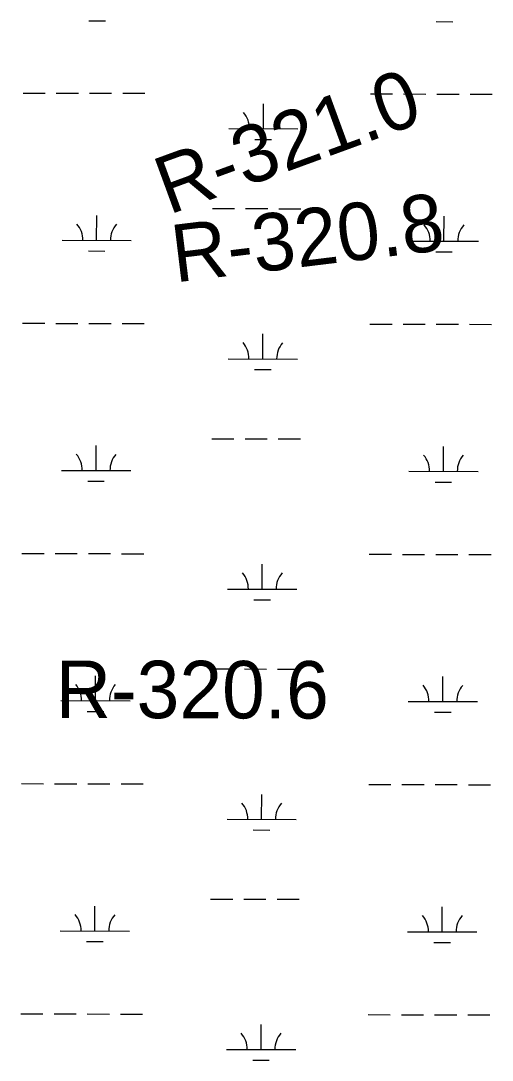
# Model space of a CAD drawing. Extents: x 3172297 to 3210190, y 958463 to 983887.
# Drawn here: x 3195962 to 3196644, y 976280 to 977782 of the extents above; entities that cross this region are included whole.
import ezdxf

# ---------------------------------------------------------------- set-up
doc = ezdxf.new("R2010")
doc.units = 0
doc.layers.add('V-RIVR-RANG-IDEN', color=7, linetype='Continuous')
doc.layers.add('V-WETL-SWMP', color=7, linetype='Continuous')

msp = doc.modelspace()

# ---------------------------------------------------------------- linework, layer by layer
at = {"layer": 'V-WETL-SWMP'}
for p, q in [((3196060.9, 977782.2), (3196084.9, 977782.2)), ((3196562.8, 977781), (3196586.8, 977780.9)), ((3195965.8, 977677.8), (3195997.8, 977677.8)), ((3196013.8, 977677.7), (3196045.8, 977677.6)), ((3196061.8, 977677.6), (3196093.8, 977677.5)), ((3196109.8, 977677.5), (3196141.8, 977677.4)), ((3196467.7, 977676.6), (3196499.7, 977676.5)), ((3196515.7, 977676.5), (3196547.7, 977676.4)), ((3196563.7, 977676.4), (3196595.7, 977676.3)), ((3196611.7, 977676.2), (3196643.7, 977676.2)), ((3196313, 977626.2), (3196313.1, 977662.2)), ((3196263, 977626.4), (3196363, 977626.1)), ((3196300.9, 977610.8), (3196324.9, 977610.8)), ((3196239.3, 977511), (3196271.3, 977510.9)), ((3196287.3, 977510.9), (3196319.3, 977510.8)), ((3196335.3, 977510.7), (3196367.3, 977510.7)), ((3196072.1, 977465), (3196072.2, 977501)), ((3196574, 977463.7), (3196574.1, 977499.7)), ((3196022.1, 977465.1), (3196122.1, 977464.8)), ((3196524, 977463.8), (3196624, 977463.6)), ((3196060.1, 977449.6), (3196084.1, 977449.5)), ((3196562, 977448.3), (3196586, 977448.3)), ((3195965, 977345.2), (3195997, 977345.1)), ((3196013, 977345), (3196045, 977345)), ((3196061, 977344.9), (3196093, 977344.8)), ((3196109, 977344.8), (3196141, 977344.7)), ((3196466.9, 977343.9), (3196498.9, 977343.8)), ((3196514.9, 977343.8), (3196546.9, 977343.7)), ((3196562.9, 977343.7), (3196594.9, 977343.6)), ((3196610.9, 977343.6), (3196642.9, 977343.5)), ((3196312.1, 977293.6), (3196312.2, 977329.6)), ((3196262.1, 977293.7), (3196362.1, 977293.4)), ((3196300.1, 977278.2), (3196324.1, 977278.1)), ((3196238.5, 977178.3), (3196270.5, 977178.2)), ((3196286.5, 977178.2), (3196318.5, 977178.1)), ((3196334.5, 977178.1), (3196366.5, 977178)), ((3196071.3, 977132.3), (3196071.4, 977168.3)), ((3196573.2, 977131), (3196573.3, 977167)), ((3196021.3, 977132.4), (3196121.3, 977132.2)), ((3196523.2, 977131.2), (3196623.2, 977130.9)), ((3196059.2, 977116.9), (3196083.2, 977116.8)), ((3196561.1, 977115.6), (3196585.1, 977115.6)), ((3195964.1, 977012.5), (3195996.1, 977012.4)), ((3196012.1, 977012.4), (3196044.1, 977012.3)), ((3196060.1, 977012.2), (3196092.1, 977012.2)), ((3196108.1, 977012.1), (3196140.1, 977012)), ((3196466, 977011.2), (3196498, 977011.2)), ((3196514, 977011.1), (3196546, 977011)), ((3196562, 977011), (3196594, 977010.9)), ((3196610, 977010.9), (3196642, 977010.8)), ((3196311.3, 976960.9), (3196311.4, 976996.9)), ((3196261.3, 976961), (3196361.3, 976960.8)), ((3196299.3, 976945.5), (3196323.3, 976945.4)), ((3196237.6, 976845.6), (3196269.6, 976845.6)), ((3196285.6, 976845.5), (3196317.6, 976845.4)), ((3196333.6, 976845.4), (3196365.6, 976845.3)), ((3196070.5, 976799.6), (3196070.5, 976835.6)), ((3196572.4, 976798.4), (3196572.4, 976834.4)), ((3196020.5, 976799.7), (3196120.4, 976799.5)), ((3196522.4, 976798.5), (3196622.4, 976798.3)), ((3196058.4, 976784.2), (3196082.4, 976784.2)), ((3196560.3, 976783), (3196584.3, 976782.9)), ((3195963.3, 976679.8), (3195995.3, 976679.7)), ((3196011.3, 976679.7), (3196043.3, 976679.6)), ((3196059.3, 976679.6), (3196091.3, 976679.5)), ((3196107.3, 976679.5), (3196139.3, 976679.4)), ((3196465.2, 976678.6), (3196497.2, 976678.5)), ((3196513.2, 976678.4), (3196545.2, 976678.4)), ((3196561.2, 976678.3), (3196593.2, 976678.3)), ((3196609.2, 976678.2), (3196641.2, 976678.1)), ((3196310.5, 976628.2), (3196310.6, 976664.2)), ((3196260.5, 976628.3), (3196360.5, 976628.1)), ((3196298.5, 976612.8), (3196322.5, 976612.7)), ((3196236.8, 976513), (3196268.8, 976512.9)), ((3196284.8, 976512.8), (3196316.8, 976512.8)), ((3196332.8, 976512.7), (3196364.8, 976512.6)), ((3196069.6, 976466.9), (3196069.7, 976502.9)), ((3196571.5, 976465.7), (3196571.6, 976501.7)), ((3196019.6, 976467.1), (3196119.6, 976466.8)), ((3196521.5, 976465.8), (3196621.5, 976465.6)), ((3196057.6, 976451.5), (3196081.6, 976451.5)), ((3196559.5, 976450.3), (3196583.5, 976450.2)), ((3195962.5, 976347.1), (3195994.5, 976347.1)), ((3196010.5, 976347), (3196042.5, 976346.9)), ((3196058.5, 976346.9), (3196090.5, 976346.8)), ((3196106.5, 976346.8), (3196138.5, 976346.7)), ((3196464.4, 976345.9), (3196496.4, 976345.8)), ((3196512.4, 976345.8), (3196544.4, 976345.7)), ((3196560.4, 976345.7), (3196592.4, 976345.6)), ((3196608.4, 976345.5), (3196640.4, 976345.5)), ((3196309.7, 976295.5), (3196309.8, 976331.5)), ((3196259.7, 976295.7), (3196359.7, 976295.4)), ((3196297.6, 976280.1), (3196321.6, 976280.1))]:
    msp.add_line(p, q, dxfattribs=at)
for centre, start, end in [((3196257.7, 977626.8), 359.0865, 40.6302), ((3196368.2, 977626.6), 139.0865, 180.6302), ((3196016.9, 977465.6), 359.0865, 40.6302), ((3196127.3, 977465.3), 139.0865, 180.6302), ((3196518.8, 977464.3), 359.0865, 40.6302), ((3196629.2, 977464.1), 139.0865, 180.6302), ((3196256.9, 977294.2), 359.0865, 40.6302), ((3196367.4, 977293.9), 139.0865, 180.6302), ((3196016, 977132.9), 359.0865, 40.6302), ((3196126.5, 977132.6), 139.0865, 180.6302), ((3196517.9, 977131.7), 359.0865, 40.6302), ((3196628.4, 977131.4), 139.0865, 180.6302), ((3196256.1, 976961.5), 359.0865, 40.6302), ((3196366.6, 976961.2), 139.0865, 180.6302), ((3196015.2, 976800.2), 359.0865, 40.6302), ((3196125.7, 976800), 139.0865, 180.6302), ((3196517.1, 976799), 359.0865, 40.6302), ((3196627.6, 976798.7), 139.0865, 180.6302), ((3196255.3, 976628.8), 359.0865, 40.6302), ((3196365.7, 976628.5), 139.0865, 180.6302), ((3196014.4, 976467.6), 359.0865, 40.6302), ((3196124.9, 976467.3), 139.0865, 180.6302), ((3196516.3, 976466.3), 359.0865, 40.6302), ((3196626.8, 976466), 139.0865, 180.6302), ((3196254.4, 976296.1), 359.0865, 40.6302), ((3196364.9, 976295.9), 139.0865, 180.6302)]:
    msp.add_arc(centre, 35.2, start, end, dxfattribs=at)

# ---------------------------------------------------------------- texts
at = {"layer": 'V-RIVR-RANG-IDEN'}
for s, rotation, p in [('R-321.0', 20.1118, (3196176.3, 977501.5)), ('R-320.8', 6.9335, (3196185.6, 977404)), ('R-320.6', 359.8661, (3196012.7, 976774.7))]:
    msp.add_text(s, height=83, rotation=rotation, dxfattribs=at).set_placement(p)

doc.saveas('drawing.dxf')
